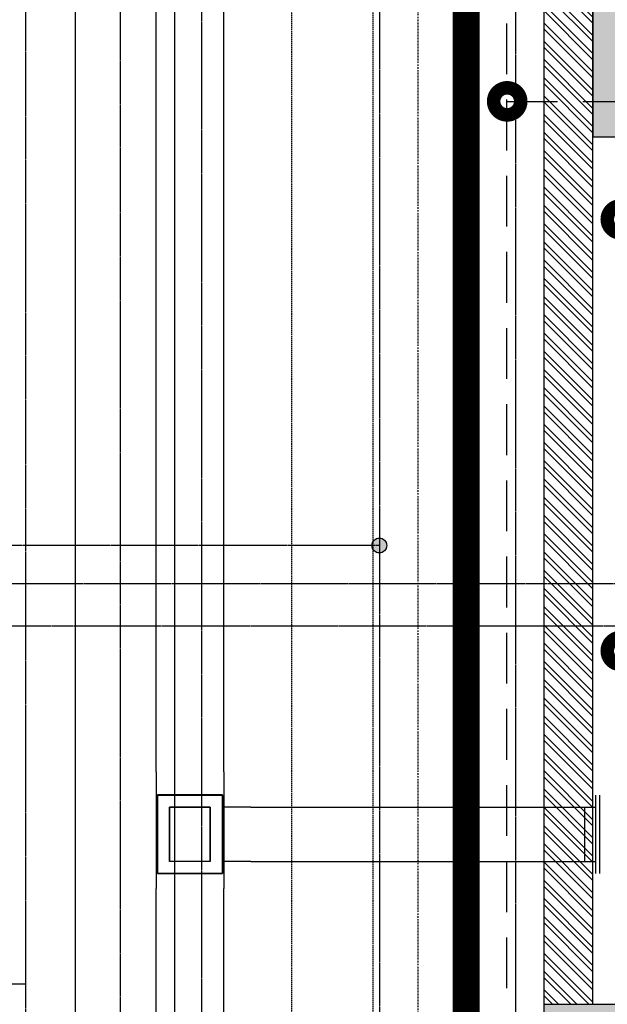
# Model space of a CAD drawing. Extents: x -7228 to 74941, y -112898 to 85621.
# Tile 602 of 635: x 52774 to 52991, y 83619 to 83983. Entities that reach past the tile are written whole.
import ezdxf

# ---------------------------------------------------------------- set-up
doc = ezdxf.new("R2010")
doc.units = 0
for name, pattern in [('DASHDOT', [1, 0.5, -0.25, 0, -0.25]), ('DASHED', [0.75, 0.5, -0.25]), ('DASHED2', [0.375, 0.25, -0.125]), ('DIVIDE', [31.75, 12.7, -6.35, 0, -6.35, 0, -6.35])]:
    doc.linetypes.add(name, pattern=pattern)
doc.layers.get('0').update_dxf_attribs({"color": 101, "linetype": 'CONTINUOUS'})
for name, color, linetype in [('E50', 3, 'CONTINUOUS'), ('E50kor', 3, 'CONTINUOUS'), ('Ins-co', 2, 'CONTINUOUS'), ('Ins-went', 141, 'CONTINUOUS'), ('Ins-wod', 4, 'CONTINUOUS'), ('Mw-cr-rury', 160, 'DIVIDE'), ('Mw-rury', 160, 'CONTINUOUS'), ('Mw-wc-rury', 160, 'DASHDOT'), ('Sc-beton', 7, 'CONTINUOUS'), ('Sc-beton-hatch', 86, 'CONTINUOUS'), ('Sc-cegla pustak', 42, 'CONTINUOUS'), ('Sc-cegla pustak-hatch', 8, 'CONTINUOUS')]:
    doc.layers.add(name, color=color, linetype=linetype)

# ---------------------------------------------------------------- blocks, each defined once
blk = doc.blocks.new('_bflhkgkjlgfkj')
at = {"layer": 'Ins-went', "linetype": 'DASHED'}
for p, q in [((669.2, -1808.6), (669.2, -682.2)), ((699.2, -1808.6), (699.2, -682.2))]:
    blk.add_line(p, q, dxfattribs=at)
blk = doc.blocks.new('_DKJHIGJHG')
at = {"layer": 'Ins-went', "ltscale": 2}
for p, q in [((1989.32, 3174.39), (1989.32, 3497.69)), ((2014.32, 3174.39), (2014.32, 3497.69)), ((1989.32, 3174.39), (1989.32, 3171.39)), ((2014.32, 3174.39), (2014.32, 3171.39)), ((1989.32, 3171.41), (1989.32, 3131.41)), ((2014.32, 3171.41), (2014.32, 3131.41)), ((2013.82, 3165.91), (1989.82, 3165.91)), ((1989.82, 3165.91), (1989.82, 3136.91)), ((1989.82, 3136.89), (1989.82, 3165.89)), ((1989.82, 3165.89), (2013.82, 3165.89)), ((2013.82, 3136.91), (2013.82, 3165.91)), ((2013.82, 3165.89), (2013.82, 3136.89)), ((2151.62, 3165.89), (2151.62, 3136.89)), ((2153.12, 3165.89), (2153.12, 3136.89)), ((2009.32, 3161.41), (1994.32, 3161.41)), ((1994.32, 3161.41), (1994.32, 3141.41)), ((1994.32, 3141.39), (1994.32, 3161.39)), ((1994.32, 3161.39), (2009.32, 3161.39)), ((2009.32, 3141.41), (2009.32, 3161.41)), ((2009.32, 3161.39), (2009.32, 3141.39)), ((2024.32, 3161.39), (2013.82, 3161.39)), ((2024.32, 3161.39), (2150.62, 3161.39)), ((2147.62, 3161.39), (2147.62, 3141.39)), ((2150.62, 3161.39), (2151.62, 3161.39)), ((1994.32, 3141.41), (2009.32, 3141.41)), ((2009.32, 3141.39), (1994.32, 3141.39)), ((2024.32, 3141.39), (2013.82, 3141.39)), ((2024.32, 3141.39), (2150.62, 3141.39)), ((2150.62, 3141.39), (2151.62, 3141.39)), ((1989.82, 3136.91), (2013.82, 3136.91)), ((2013.82, 3136.89), (1989.82, 3136.89)), ((1989.32, 2744.91), (1989.32, 3131.41)), ((2014.32, 2744.91), (2014.32, 3131.41))]:
    blk.add_line(p, q, dxfattribs=at)

msp = doc.modelspace()

# ---------------------------------------------------------------- hatches: boundary and pattern name
at = {"layer": 'E50'}
msp.add_hatch(color=256, dxfattribs=at).paths.add_polyline_path([(52985.688, 83939.396), (53015.688, 83939.396), (53015.688, 83999.396), (52985.688, 83999.396)])
at = {"layer": 'Mw-rury'}
h = msp.add_hatch(color=256, dxfattribs=at)
edge = h.paths.add_edge_path()
edge.add_arc((52906.692, 83788.482), 2.739, 0, 360)
at = {"layer": 'Sc-beton-hatch'}
h = msp.add_hatch(dxfattribs=at)
h.set_pattern_fill('ANSI33', color=256, style=0)
h.paths.add_polyline_path([(53417.547, 84257.063), (53397.547, 84257.063), (53397.547, 83619.063), (52967.547, 83619.063), (52967.547, 83599.063), (53397.547, 83599.063), (53397.547, 82849.063), (53397.547, 82580.063), (53417.547, 82580.063)])
at = {"layer": 'Sc-cegla pustak-hatch'}
h = msp.add_hatch(dxfattribs=at)
h.set_pattern_fill('ANSI32', color=256, scale=0.5, angle=90, style=0)
h.paths.add_polyline_path([(52985.547, 84077.063), (52967.547, 84077.063), (52967.547, 83619.063), (52985.547, 83619.063)])
h.paths.add_polyline_path([(52985.547, 83599.063), (52967.547, 83599.063), (52967.547, 83477.037), (52985.547, 83477.037)])

# ---------------------------------------------------------------- linework, layer by layer
at = {"layer": 'E50'}
msp.add_lwpolyline([(53015.547, 83939.396), (53015.547, 83999.396), (52985.547, 83999.396), (52985.547, 83939.396)], close=True, dxfattribs=at)
at = {"layer": 'E50kor', "linetype": 'DASHED2', "ltscale": 75}
for p, q in [((52953.727, 81600.005), (52953.727, 84950.141)), ((52953.727, 83952.487), (53286.693, 83952.487))]:
    msp.add_line(p, q, dxfattribs=at)
at = {"layer": 'E50kor', "const_width": 10}
msp.add_lwpolyline([(52938.727, 81600.005), (52938.727, 84950.141), (52938.727, 84962.421)], dxfattribs=at)
at = {"layer": 'E50kor', "linetype": 'DASHED2', "const_width": 10}
for points in [[(52951.395, 83952.487, 1), (52956.395, 83952.487, 1)], [(52993.353, 83908.91, 1), (52998.353, 83908.91, 1)], [(52993.353, 83749.531, 1), (52998.353, 83749.531, 1)]]:
    msp.add_lwpolyline(points, format="xyb", close=True, dxfattribs=at)
at = {"layer": 'Ins-co'}
for p, q in [((52830.989, 84379.408), (52830.989, 81828.63)), ((52794.474, 81023.578), (52794.474, 84304.301))]:
    msp.add_line(p, q, dxfattribs=at)
at = {"layer": 'Ins-co', "linetype": 'DASHED', "ltscale": 0.5}
for p, q in [((52840.989, 84369.408), (52840.989, 81818.63)), ((52776.13, 80555.205), (52776.13, 84313.618)), ((52810.989, 84291.135), (52810.989, 81036.245)), ((51967.547, 83626.563), (52776.13, 83626.563))]:
    msp.add_line(p, q, dxfattribs=at)
at = {"layer": 'Ins-wod', "linetype": 'DASHED', "ltscale": 0.5}
for p, q in [((52906.692, 84600.814), (52906.692, 80866.22)), ((52956.919, 84401.601), (52956.919, 80852.845)), ((52906.692, 83788.482), (51710.971, 83788.482)), ((53190.345, 83774.304), (51725.149, 83774.304)), ((53202.777, 83758.734), (51740.719, 83758.734))]:
    msp.add_line(p, q, dxfattribs=at)
at = {"layer": 'Mw-cr-rury', "ltscale": 0.03}
msp.add_line((52936.44, 84484.955), (52936.44, 81082.368), dxfattribs=at)
at = {"layer": 'Mw-rury'}
msp.add_circle((52906.692, 83788.482), 2.739, dxfattribs=at)
at = {"layer": 'Mw-wc-rury'}
msp.add_line((52920.87, 84583.256), (52920.87, 81067.143), dxfattribs=at)
at = {"layer": 'Sc-beton'}
for points in [[(52967.547, 83599.063), (52967.547, 83619.063)], [(52967.547, 83619.063), (53397.547, 83619.063)]]:
    msp.add_lwpolyline(points, dxfattribs=at)
at = {"layer": 'Sc-cegla pustak'}
for points in [[(52967.547, 83619.063), (52967.547, 84077.063)], [(52985.547, 83619.063), (52985.547, 84077.063)]]:
    msp.add_lwpolyline(points, dxfattribs=at)

# ---------------------------------------------------------------- block references
msp.add_blockref('_DKJHIGJHG', (50834.881, 80530.456))
at = {"layer": 'Ins-went'}
msp.add_blockref('_bflhkgkjlgfkj', (52205.17, 84809.313), dxfattribs=at)

doc.saveas('drawing.dxf')
